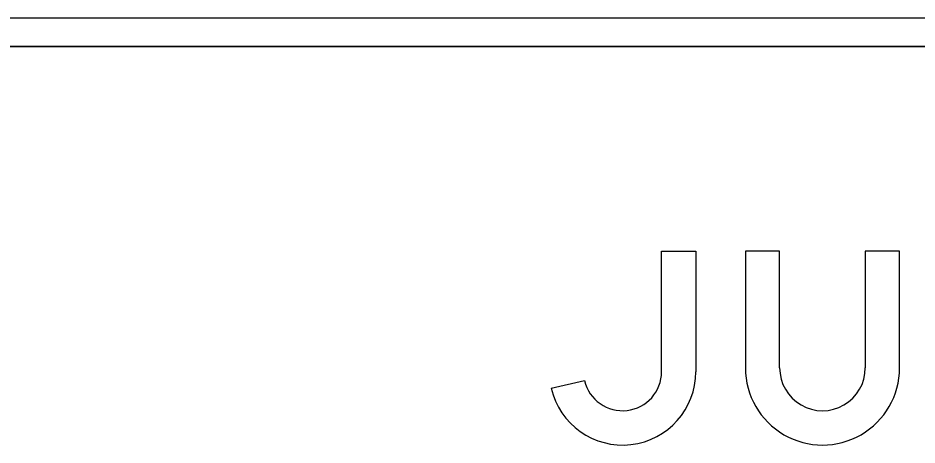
# Model space of a CAD drawing. Extents: x 2149961 to 2150220, y 145114 to 145240.
# Drawn here: x 2149984.734 to 2149989.456, y 145231.003 to 145233.245 of the extents above; entities that cross this region are included whole.
import ezdxf

# ---------------------------------------------------------------- set-up
doc = ezdxf.new("R2010")
doc.units = 0
for name, color, linetype in [('GSBWFILL', 7, 'Continuous'), ('GSCOLORFILL', 7, 'Continuous'), ('GSOUTLINE', 7, 'Continuous')]:
    doc.layers.add(name, color=color, linetype=linetype)

msp = doc.modelspace()

# ---------------------------------------------------------------- linework, layer by layer
at = {"layer": 'GSBWFILL'}
for p, q in [((2149984.4295, 145233.0952), (2149997.9295, 145233.0952)), ((2149989.1845, 145232.0202), (2149989.1845, 145231.4077)), ((2149987.5345, 145231.3005), (2149987.7099, 145231.3413))]:
    msp.add_line(p, q, dxfattribs=at)
for points in [[(2149988.1145, 145231.3877), (2149988.1145, 145232.0202), (2149988.2945, 145232.0202), (2149988.2945, 145231.3877)], [(2149988.7345, 145231.4077), (2149988.7345, 145232.0202), (2149988.5545, 145232.0202), (2149988.5545, 145231.4077)], [(2149989.3645, 145231.4077), (2149989.3645, 145232.0202), (2149989.1845, 145232.0202)]]:
    msp.add_lwpolyline(points, dxfattribs=at)
for radius in [0.385, 0.205]:
    msp.add_arc((2149987.9095, 145231.3877), radius, 193.0874, 0, dxfattribs=at)
for major_axis in [(0, 0.405), (0, 0.225)]:
    msp.add_ellipse((2149988.9595, 145231.4077), major_axis=major_axis, ratio=0.999994, start_param=1.570796, end_param=4.712389, dxfattribs=at)
at = {"layer": 'GSCOLORFILL'}
for p, q in [((2149984.4295, 145233.2452), (2149997.9295, 145233.2452)), ((2149984.4295, 145233.0952), (2149997.9295, 145233.0952)), ((2149989.1845, 145232.0202), (2149989.1845, 145231.4077)), ((2149987.5345, 145231.3005), (2149987.7099, 145231.3413))]:
    msp.add_line(p, q, dxfattribs=at)
for points in [[(2149988.1145, 145231.3877), (2149988.1145, 145232.0202), (2149988.2945, 145232.0202), (2149988.2945, 145231.3877)], [(2149988.7345, 145231.4077), (2149988.7345, 145232.0202), (2149988.5545, 145232.0202), (2149988.5545, 145231.4077)], [(2149989.3645, 145231.4077), (2149989.3645, 145232.0202), (2149989.1845, 145232.0202)]]:
    msp.add_lwpolyline(points, dxfattribs=at)
for radius in [0.385, 0.205]:
    msp.add_arc((2149987.9095, 145231.3877), radius, 193.0874, 0, dxfattribs=at)
for major_axis in [(0, 0.405), (0, 0.225)]:
    msp.add_ellipse((2149988.9595, 145231.4077), major_axis=major_axis, ratio=0.999994, start_param=1.570796, end_param=4.712389, dxfattribs=at)
at = {"layer": 'GSOUTLINE'}
for p, q in [((2149997.9295, 145233.0952), (2149984.4295, 145233.0952)), ((2149989.1845, 145232.0202), (2149989.1845, 145231.4077)), ((2149987.5345, 145231.3005), (2149987.7099, 145231.3413))]:
    msp.add_line(p, q, dxfattribs=at)
for points in [[(2149988.1145, 145231.3877), (2149988.1145, 145232.0202), (2149988.2945, 145232.0202), (2149988.2945, 145231.3877)], [(2149988.7345, 145231.4077), (2149988.7345, 145232.0202), (2149988.5545, 145232.0202), (2149988.5545, 145231.4077)], [(2149989.3645, 145231.4077), (2149989.3645, 145232.0202), (2149989.1845, 145232.0202)]]:
    msp.add_lwpolyline(points, dxfattribs=at)
for radius in [0.385, 0.205]:
    msp.add_arc((2149987.9095, 145231.3877), radius, 193.0874, 0, dxfattribs=at)
for major_axis in [(0, 0.405), (0, 0.225)]:
    msp.add_ellipse((2149988.9595, 145231.4077), major_axis=major_axis, ratio=0.999994, start_param=1.570796, end_param=4.712389, dxfattribs=at)

doc.saveas('drawing.dxf')
